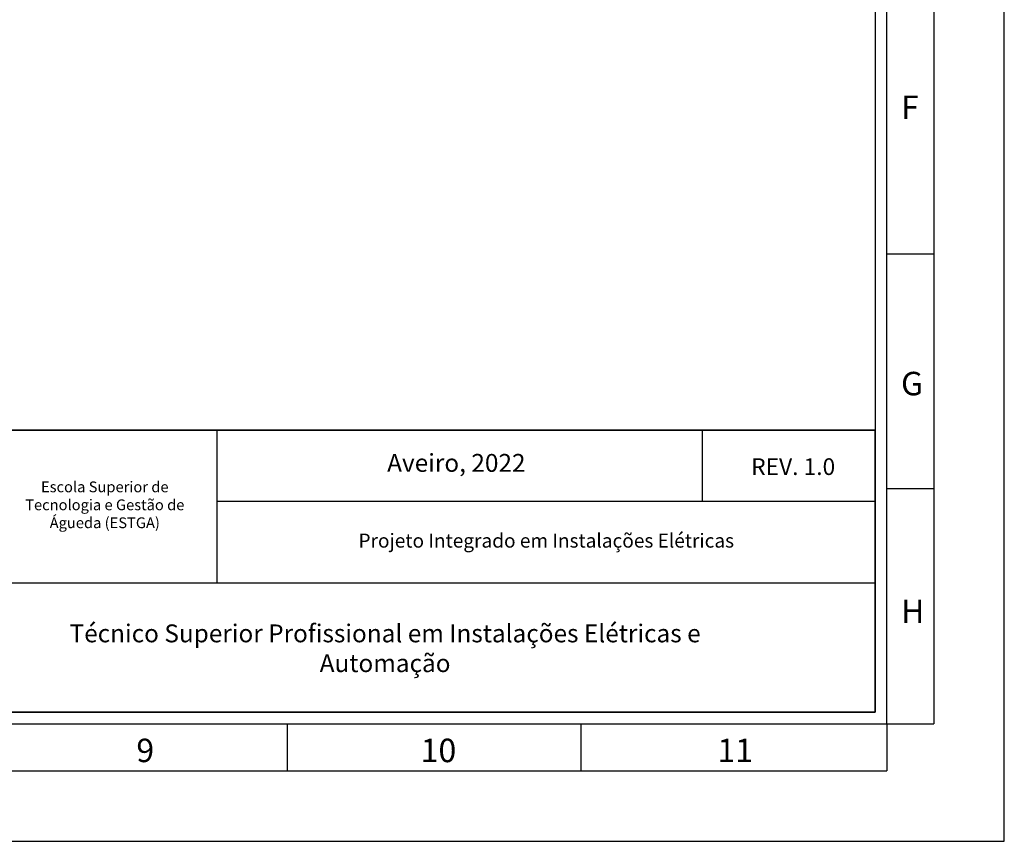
# Model space of a CAD drawing. Header units: millimetres. Extents: x -559 to 10735, y -2326 to 222.
# Tile 548 of 656: x 5576 to 5741, y -1572 to -1434. Entities that reach past the tile are written whole.
import ezdxf

# ---------------------------------------------------------------- set-up
doc = ezdxf.new("R2010")
doc.units = ezdxf.units.MM
doc.header["$LTSCALE"] = 4
for name, color, linetype in [('Cabeçalho', 252, 'Continuous'), ('Modelo', 251, 'Continuous'), ('Texto Cabeçalho', 3, 'Continuous')]:
    doc.layers.add(name, color=color, linetype=linetype)

msp = doc.modelspace()

# ---------------------------------------------------------------- linework, layer by layer
at = {"layer": 'Cabeçalho'}
msp.add_line((5690.46, -1515.2), (5690.46, -1503.2), dxfattribs=at)
at = {"layer": 'Modelo'}
for p, q in [((5729.36, -1275.81), (5729.36, -1552.63)), ((5729.36, -1374.67), (5729.36, -1473.54)), ((5721.45, -1473.54), (5729.36, -1473.54)), ((5729.36, -1473.54), (5729.36, -1552.63)), ((5608.74, -1503.2), (5608.74, -1528.9)), ((5729.36, -1513.09), (5721.45, -1513.09)), ((5719.47, -1515.2), (5608.74, -1515.2)), ((5533.61, -1528.9), (5719.47, -1528.9)), ((5620.61, -1560.54), (5620.61, -1552.63)), ((5670.04, -1560.54), (5670.04, -1552.63)), ((5721.45, -1552.63), (5729.36, -1552.63)), ((5721.45, -1552.63), (5721.45, -1560.54)), ((5274.58, -1560.54), (5721.45, -1560.54)), ((5571.17, -1560.54), (5670.04, -1560.54))]:
    msp.add_line(p, q, dxfattribs=at)
for points in [[(5153.96, -1572.4), (5741.22, -1572.4), (5741.22, -1157.17), (5153.96, -1157.17)], [(5173.74, -1552.63), (5721.45, -1552.63), (5721.45, -1176.94), (5173.74, -1176.94)], [(5719.47, -1550.65), (5175.71, -1550.65), (5175.71, -1178.92), (5719.47, -1178.92)], [(5175.71, -1503.2), (5719.47, -1503.2), (5719.47, -1550.65), (5175.71, -1550.65)], [(5719.47, -1503.2), (5175.71, -1503.2), (5175.71, -1550.65), (5719.47, -1550.65)]]:
    msp.add_lwpolyline(points, close=True, dxfattribs=at)

# ---------------------------------------------------------------- texts
at = {"layer": 'Modelo', "attachment_point": 1}
for s, insert, char_height in [('F', (5723.85, -1446.92), 3.95), ('G', (5723.85, -1493.4), 3.95), ('H', (5723.85, -1531.73), 3.95), ('9', (5595.2, -1555.13), 3.95), ('10', (5643.03, -1555.13), 3.955), ('11', (5692.96, -1555.13), 3.955)]:
    msp.add_mtext_dynamic_manual_height_columns(s, width=54.2922, gutter_width=19.77, heights=[0], dxfattribs=dict(at, insert=insert, char_height=char_height))
at = {"layer": 'Texto Cabeçalho', "attachment_point": 1}
for s, width, gutter_width, heights, insert, char_height in [('\\pxqc;Aveiro, 2022', 75.4428, 15.03, [0], (5611.31, -1507.22), 3.0069), ('\\pxqc;REV. 1.0', 36.2883, 14.04, [0], (5687.56, -1507.95), 2.8087), ('\\pxqc;Escola Superior de Tecnologia e Gestão de Águeda (ESTGA)', 31.6702, 9.06, [9.87], (5574.05, -1511.85), 1.8128), ('\\pxqc;Projeto Integrado em Instalações Elétricas', 83.8204, 11.76, [8.85], (5622.25, -1520.63), 2.3515), ('\\pxqc;Técnico Superior Profissional em Instalações Elétricas e Automação', 122.3106, 15.03, [10.93], (5575.89, -1535.91), 3.0069)]:
    msp.add_mtext_dynamic_manual_height_columns(s, width=width, gutter_width=gutter_width, heights=heights, dxfattribs=dict(at, insert=insert, char_height=char_height))

doc.saveas('drawing.dxf')
